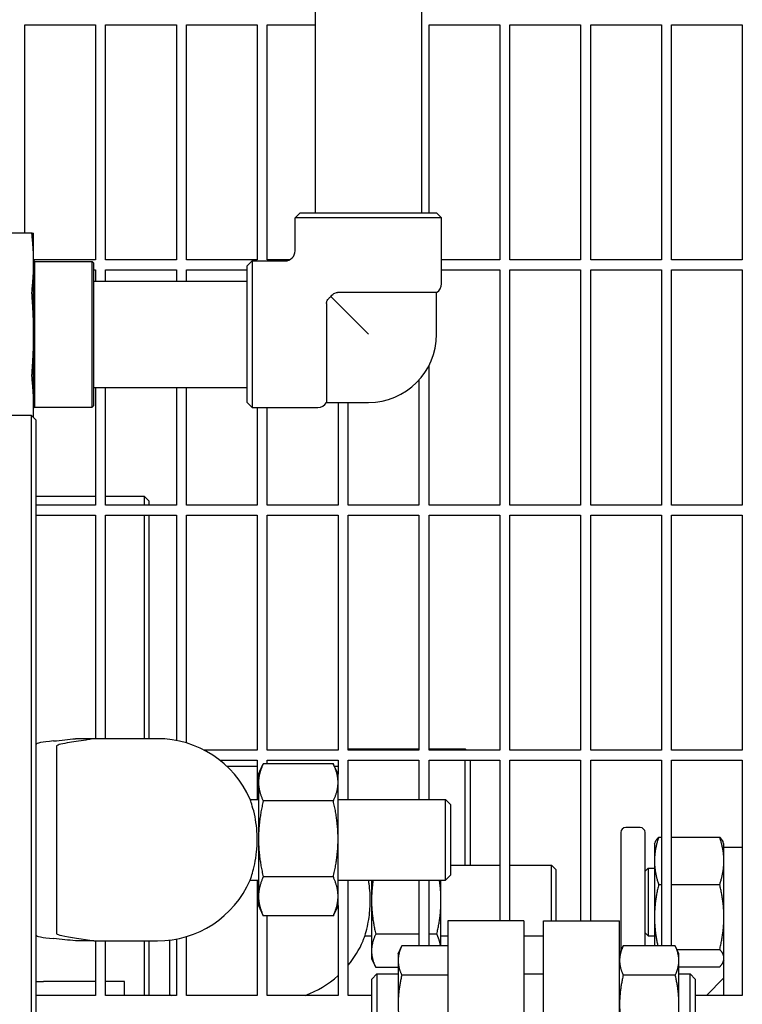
# Model space of a CAD drawing. Header units: inches. Extents: x 18 to 846, y -44 to 561.
# Tile 627 of 642: x 546 to 555, y 467 to 479. Entities that reach past the tile are written whole.
import ezdxf

# ---------------------------------------------------------------- set-up
doc = ezdxf.new("R2010")
doc.units = ezdxf.units.IN
doc.header["$LTSCALE"] = 24
doc.header["$MEASUREMENT"] = 0
doc.layers.add('Visible (ANSI)', color=7, linetype='Continuous', lineweight=30)

msp = doc.modelspace()

# ---------------------------------------------------------------- linework, layer by layer
at = {"layer": 'Visible (ANSI)'}
for p, q in [((549.66347, 487.4813), (549.66347, 476.5563)), ((550.97847, 487.4813), (550.97847, 476.5563)), ((546.07093, 476.3063), (546.07093, 478.88255)), ((546.07093, 478.88255), (546.94593, 478.88255)), ((546.94593, 478.88255), (546.94593, 475.9763)), ((547.07093, 475.9763), (547.07093, 478.88255)), ((547.07093, 478.88255), (547.94593, 478.88255)), ((547.94593, 478.88255), (547.94593, 475.9763)), ((548.07093, 475.9763), (548.07093, 478.88255)), ((548.07093, 478.88255), (548.94593, 478.88255)), ((548.94593, 478.88255), (548.94593, 475.9763)), ((549.07093, 475.9763), (549.07093, 478.88255)), ((549.07093, 478.88255), (549.66347, 478.88255)), ((551.07093, 476.5563), (551.07093, 478.88255)), ((551.07093, 478.88255), (551.94593, 478.88255)), ((551.94593, 478.88255), (551.94593, 475.9763)), ((552.07093, 475.9763), (552.07093, 478.88255)), ((552.07093, 478.88255), (552.94593, 478.88255)), ((552.94593, 478.88255), (552.94593, 475.9763)), ((553.07093, 475.9763), (553.07093, 478.88255)), ((553.07093, 478.88255), (553.94593, 478.88255)), ((553.94593, 478.88255), (553.94593, 475.9763)), ((554.07093, 475.9763), (554.07093, 478.88255)), ((554.07093, 478.88255), (554.94593, 478.88255)), ((554.94593, 478.88255), (554.94593, 475.9763)), ((549.47722, 476.5563), (549.41472, 476.4938)), ((549.47722, 476.5563), (551.16472, 476.5563)), ((551.16472, 476.5563), (551.22722, 476.4938)), ((551.22722, 476.4938), (549.41472, 476.4938)), ((549.41472, 476.08755), (549.41472, 476.4938)), ((551.22722, 475.6813), (551.22722, 476.4938)), ((546.16234, 476.3063), (545.2246, 476.3063)), ((546.18097, 475.94019), (546.18097, 476.3063)), ((546.94593, 475.9763), (546.18097, 475.9763)), ((546.19597, 475.9563), (546.18097, 475.9713)), ((546.19597, 474.1563), (546.19597, 475.9563)), ((546.19597, 475.9563), (546.90534, 475.9563)), ((546.90534, 474.1563), (546.90534, 475.9563)), ((546.92097, 475.94068), (546.90534, 475.9563)), ((547.94593, 475.9763), (547.07093, 475.9763)), ((548.94593, 475.9763), (548.07093, 475.9763)), ((548.82097, 475.90005), (548.88347, 475.96255)), ((548.88347, 475.96255), (548.88347, 474.15005)), ((548.88347, 475.96255), (549.28972, 475.96255)), ((549.34671, 475.9763), (549.07093, 475.9763)), ((551.94593, 475.9763), (551.22722, 475.9763)), ((552.94593, 475.9763), (552.07093, 475.9763)), ((553.94593, 475.9763), (553.07093, 475.9763)), ((554.94593, 475.9763), (554.07093, 475.9763)), ((546.18097, 475.0563), (546.18097, 475.94019)), ((546.92097, 475.94068), (546.92097, 474.17193)), ((546.92097, 475.8513), (546.94593, 475.8513)), ((546.94593, 475.8513), (546.94593, 475.7138)), ((547.07093, 475.7138), (547.07093, 475.8513)), ((547.07093, 475.8513), (547.94593, 475.8513)), ((547.94593, 475.8513), (547.94593, 475.7138)), ((548.07093, 475.7138), (548.07093, 475.8513)), ((548.07093, 475.8513), (548.82097, 475.8513)), ((548.82097, 474.21255), (548.82097, 475.90005)), ((551.22722, 475.8513), (551.94593, 475.8513)), ((551.94593, 475.8513), (551.94593, 472.94505)), ((552.07093, 472.94505), (552.07093, 475.8513)), ((552.07093, 475.8513), (552.94593, 475.8513)), ((552.94593, 475.8513), (552.94593, 472.94505)), ((553.07093, 472.94505), (553.07093, 475.8513)), ((553.07093, 475.8513), (553.94593, 475.8513)), ((553.94593, 475.8513), (553.94593, 472.94505)), ((554.07093, 472.94505), (554.07093, 475.8513)), ((554.07093, 475.8513), (554.94593, 475.8513)), ((554.94593, 475.8513), (554.94593, 472.94505)), ((546.92097, 475.7138), (548.82097, 475.7138)), ((549.85608, 475.52119), (550.32097, 475.0563)), ((551.16472, 475.57305), (549.94064, 475.57305)), ((551.16472, 475.0563), (551.16472, 475.57305)), ((549.80422, 475.43662), (549.80422, 474.21255)), ((546.18097, 474.17242), (546.18097, 475.0563)), ((551.07093, 472.94505), (551.07093, 474.66969)), ((550.94593, 474.48944), (550.94593, 472.94505)), ((546.92097, 474.3988), (548.82097, 474.3988)), ((546.94593, 474.3988), (546.94593, 472.94505)), ((547.07093, 472.94505), (547.07093, 474.3988)), ((547.94593, 474.3988), (547.94593, 472.94505)), ((548.07093, 472.94505), (548.07093, 474.3988)), ((546.18097, 474.02511), (546.18097, 474.17242)), ((546.19597, 474.1563), (546.18097, 474.1413)), ((546.19597, 474.1563), (546.90534, 474.1563)), ((546.92097, 474.17193), (546.90534, 474.1563)), ((548.82097, 474.21255), (548.88347, 474.15005)), ((548.88347, 474.15005), (549.69597, 474.15005)), ((548.94593, 474.15005), (548.94593, 472.94505)), ((549.07093, 472.94505), (549.07093, 474.15005)), ((549.80422, 474.21255), (550.32097, 474.21255)), ((549.94593, 474.21255), (549.94593, 472.94505)), ((550.07093, 472.94505), (550.07093, 474.21255)), ((543.20812, 474.0563), (546.14978, 474.0563)), ((546.14978, 474.0563), (546.21228, 473.9938)), ((546.14978, 474.05621), (546.14978, 454.0563)), ((546.21228, 454.1188), (546.21228, 473.99372)), ((546.21228, 473.0563), (546.94593, 473.0563)), ((547.07093, 473.0563), (547.5477, 473.0563)), ((547.5477, 473.0563), (547.5477, 472.94499)), ((547.5477, 473.0563), (547.6102, 472.9938)), ((546.94593, 472.94505), (546.21228, 472.94505)), ((547.94593, 472.94505), (547.07093, 472.94505)), ((547.6102, 472.94497), (547.6102, 472.9938)), ((548.94593, 472.94505), (548.07093, 472.94505)), ((549.94593, 472.94505), (549.07093, 472.94505)), ((550.94593, 472.94505), (550.07093, 472.94505)), ((551.94593, 472.94505), (551.07093, 472.94505)), ((552.94593, 472.94505), (552.07093, 472.94505)), ((553.94593, 472.94505), (553.07093, 472.94505)), ((554.94593, 472.94505), (554.07093, 472.94505)), ((546.21228, 472.82005), (546.94593, 472.82005)), ((546.94593, 472.82005), (546.94593, 470.0563)), ((547.07093, 470.0563), (547.07093, 472.82005)), ((547.07093, 472.82005), (547.94593, 472.82005)), ((547.5477, 472.82005), (547.5477, 470.05628)), ((547.6102, 470.05628), (547.6102, 472.82004)), ((547.94593, 472.82005), (547.94593, 470.03427)), ((548.07093, 470.00374), (548.07093, 472.82005)), ((548.07093, 472.82005), (548.94593, 472.82005)), ((548.94593, 472.82005), (548.94593, 469.9138)), ((549.07093, 469.9138), (549.07093, 472.82005)), ((549.07093, 472.82005), (549.94593, 472.82005)), ((549.94593, 472.82005), (549.94593, 469.9138)), ((550.07093, 469.9138), (550.07093, 472.82005)), ((550.07093, 472.82005), (550.94593, 472.82005)), ((550.94593, 472.82005), (550.94593, 469.9138)), ((551.07093, 469.9138), (551.07093, 472.82005)), ((551.07093, 472.82005), (551.94593, 472.82005)), ((551.94593, 472.82005), (551.94593, 469.9138)), ((552.07093, 469.9138), (552.07093, 472.82005)), ((552.07093, 472.82005), (552.94593, 472.82005)), ((552.94593, 472.82005), (552.94593, 469.9138)), ((553.07093, 469.9138), (553.07093, 472.82005)), ((553.07093, 472.82005), (553.94593, 472.82005)), ((553.94593, 472.82005), (553.94593, 469.9138)), ((554.07093, 469.9138), (554.07093, 472.82005)), ((554.07093, 472.82005), (554.94593, 472.82005)), ((554.94593, 472.82005), (554.94593, 469.9138)), ((546.92534, 470.0563), (546.69902, 470.0563)), ((547.46228, 470.0563), (546.92534, 470.0563)), ((547.71228, 470.0563), (547.46228, 470.0563)), ((546.46228, 469.95925), (546.46228, 469.61929)), ((548.94593, 469.9138), (548.29188, 469.9138)), ((549.94593, 469.9138), (549.07093, 469.9138)), ((550.07093, 469.9313), (550.94593, 469.9313)), ((550.94593, 469.9138), (550.07093, 469.9138)), ((551.07093, 469.9313), (551.51716, 469.9313)), ((551.94593, 469.9138), (551.07093, 469.9138)), ((551.51716, 469.9138), (551.51716, 469.9313)), ((551.53466, 469.9138), (551.51716, 469.9313)), ((552.94593, 469.9138), (552.07093, 469.9138)), ((553.94593, 469.9138), (553.07093, 469.9138)), ((554.94593, 469.9138), (554.07093, 469.9138)), ((548.48506, 469.7888), (548.94593, 469.7888)), ((548.94593, 469.7888), (548.94593, 469.3063)), ((549.88766, 469.74442), (549.02089, 469.74442)), ((549.07093, 469.74442), (549.07093, 469.7888)), ((549.07093, 469.7888), (549.94593, 469.7888)), ((549.94593, 469.7888), (549.94593, 469.61955)), ((550.07093, 469.3063), (550.07093, 469.7888)), ((550.07093, 469.7888), (550.94593, 469.7888)), ((550.94593, 469.7888), (550.94593, 469.3063)), ((551.07093, 469.3063), (551.07093, 469.7888)), ((551.07093, 469.7888), (551.94593, 469.7888)), ((551.51716, 468.4938), (551.51716, 469.7888)), ((551.57966, 469.7888), (551.57966, 468.4938)), ((551.94593, 469.7888), (551.94593, 467.8063)), ((552.07093, 467.8063), (552.07093, 469.7888)), ((552.07093, 469.7888), (552.94593, 469.7888)), ((552.94593, 469.7888), (552.94593, 467.8063)), ((553.07093, 467.8063), (553.07093, 469.7888)), ((553.07093, 469.7888), (553.94593, 469.7888)), ((553.94593, 469.7888), (553.94593, 467.4942)), ((554.07093, 467.4942), (554.07093, 469.7888)), ((554.07093, 469.7888), (554.94593, 469.7888)), ((554.94593, 469.7888), (554.94593, 466.88255)), ((546.46228, 469.61929), (546.46228, 467.99331)), ((548.94593, 469.7138), (548.57189, 469.7138)), ((548.96228, 469.6188), (549.01765, 469.73756)), ((548.96228, 469.6188), (548.96228, 469.51519)), ((549.94628, 469.6188), (549.8909, 469.73756)), ((549.94593, 469.71253), (549.90204, 469.71367)), ((549.94628, 469.51519), (549.94628, 469.6188)), ((548.96228, 469.51519), (548.96228, 468.81691)), ((549.94628, 468.81691), (549.94628, 469.51519)), ((548.85792, 469.3063), (548.96228, 469.3063)), ((549.88766, 469.28597), (549.02089, 469.28597)), ((549.94628, 469.3063), (551.27478, 469.3063)), ((551.27478, 468.3063), (551.27478, 469.3063)), ((551.33728, 469.2438), (551.27478, 469.3063)), ((551.33728, 469.2438), (551.33728, 468.3688)), ((553.44343, 468.89505), (553.44343, 467.43075)), ((553.68093, 468.95755), (553.50593, 468.95755)), ((553.74343, 467.49421), (553.74343, 468.89505)), ((548.96228, 468.81691), (548.96228, 468.10802)), ((549.94628, 468.10802), (549.94628, 468.81691)), ((553.85943, 468.75631), (553.87126, 468.78168)), ((553.9113, 468.83925), (553.94593, 468.83925)), ((554.07093, 468.83925), (554.66656, 468.83925)), ((554.71843, 468.75631), (554.7066, 468.78168)), ((553.85943, 468.75631), (553.85943, 468.54572)), ((554.71843, 468.65524), (554.71843, 468.75631)), ((554.94593, 468.71204), (554.71843, 468.71204)), ((554.71843, 468.41915), (554.71843, 468.65524)), ((553.85943, 468.54572), (553.85943, 467.85122)), ((551.33728, 468.4938), (551.94593, 468.4938)), ((552.07093, 468.4938), (552.58589, 468.4938)), ((552.58589, 467.8063), (552.58589, 468.4938)), ((552.64145, 468.43825), (552.58589, 468.4938)), ((552.64145, 468.43825), (552.64145, 467.8063)), ((553.74343, 468.41981), (553.78093, 468.45731)), ((553.78093, 468.45731), (553.78093, 467.61731)), ((553.78093, 468.45731), (553.85943, 468.45731)), ((554.71843, 466.88255), (554.71843, 468.41915)), ((548.85792, 468.3063), (548.96228, 468.3063)), ((548.94593, 468.3063), (548.94593, 466.88255)), ((549.88766, 468.34785), (549.02089, 468.34785)), ((549.94628, 468.3063), (551.27478, 468.3063)), ((550.07093, 466.88255), (550.07093, 468.3063)), ((550.3602, 468.3063), (550.3602, 468.0563)), ((550.94593, 468.3063), (550.94593, 467.4942)), ((551.07093, 467.4942), (551.07093, 468.3063)), ((551.2192, 468.0563), (551.2192, 468.3063)), ((551.33728, 468.3688), (551.27478, 468.3063)), ((553.9113, 468.25219), (553.94593, 468.25219)), ((554.07093, 468.25219), (554.66656, 468.25219)), ((548.96228, 468.10802), (548.96228, 467.9938)), ((549.94628, 467.9938), (549.94628, 468.10802)), ((550.3602, 468.0563), (550.3602, 467.43363)), ((551.2192, 467.4942), (551.2192, 468.0563)), ((546.46228, 467.99331), (546.46228, 467.65335)), ((548.96228, 467.9938), (549.01765, 467.87505)), ((549.94628, 467.9938), (549.8909, 467.87505)), ((549.94593, 467.99306), (549.94593, 466.88255)), ((549.88766, 467.86819), (549.02089, 467.86819)), ((549.07093, 466.88255), (549.07093, 467.86819)), ((551.30343, 467.8063), (551.30343, 460.3063)), ((552.24343, 467.8063), (551.30343, 467.8063)), ((552.24343, 467.8063), (552.24343, 460.3063)), ((552.48793, 460.3063), (552.48793, 467.8063)), ((552.48793, 467.8063), (553.42793, 467.8063)), ((553.42793, 460.3063), (553.42793, 467.8063)), ((553.85943, 467.85122), (553.85943, 467.4942)), ((546.92534, 467.5563), (546.69902, 467.5563)), ((546.92534, 467.5563), (547.46228, 467.5563)), ((546.94593, 467.5563), (546.94593, 466.88255)), ((547.07093, 466.88255), (547.07093, 467.5563)), ((547.46228, 467.5563), (547.71228, 467.5563)), ((547.5477, 467.55627), (547.5477, 466.88255)), ((547.6102, 467.39833), (547.6102, 467.5563)), ((547.8602, 467.56509), (547.8602, 467.24331)), ((547.94593, 467.57833), (547.94593, 466.88255)), ((548.07093, 466.88255), (548.07093, 467.60886)), ((550.27737, 467.6188), (550.3602, 467.6188)), ((550.94593, 467.64119), (550.41207, 467.64119)), ((551.16733, 467.64119), (551.07093, 467.64119)), ((551.2192, 467.6188), (551.30343, 467.6188)), ((552.24343, 467.6188), (552.48793, 467.6188)), ((553.74343, 467.65481), (553.78093, 467.61731)), ((553.78093, 467.61731), (553.85943, 467.61731)), ((550.3602, 467.43363), (550.3602, 467.3373)), ((550.68893, 467.39751), (550.73402, 467.4942)), ((551.30343, 467.4942), (550.73402, 467.4942)), ((553.42793, 467.39751), (553.47302, 467.4942)), ((554.11684, 467.4942), (553.47302, 467.4942)), ((554.16193, 467.39751), (554.11684, 467.4942)), ((554.13733, 467.45025), (554.66656, 467.45025)), ((547.6102, 466.88255), (547.6102, 467.3983)), ((550.3602, 467.3373), (550.41207, 467.22607)), ((550.68893, 467.39751), (550.68893, 467.31377)), ((550.68893, 467.31377), (550.68893, 466.77251)), ((554.16193, 467.31377), (554.16193, 467.39751)), ((554.16193, 466.77251), (554.16193, 467.31377)), ((554.71843, 467.31831), (554.7066, 467.29295)), ((547.8602, 467.24331), (547.8602, 466.90335)), ((550.68893, 467.22607), (550.41207, 467.22607)), ((554.16193, 467.23537), (554.66656, 467.23537)), ((550.36293, 467.08501), (550.42543, 467.14751)), ((550.36293, 466.46001), (550.36293, 467.08501)), ((550.42543, 467.14751), (550.42543, 466.39751)), ((550.42543, 467.14751), (550.68893, 467.14751)), ((551.30343, 467.13335), (550.73402, 467.13335)), ((552.24343, 467.14751), (552.48793, 467.14751)), ((554.11684, 467.13335), (553.47302, 467.13335)), ((554.16193, 467.14751), (554.30043, 467.14751)), ((554.30043, 466.39751), (554.30043, 467.14751)), ((554.36293, 467.08501), (554.30043, 467.14751)), ((554.36293, 467.08501), (554.36293, 466.46001)), ((554.50214, 466.88255), (554.71843, 467.09884)), ((546.21228, 467.0563), (546.30343, 467.0563)), ((546.94593, 467.0563), (546.30343, 467.0563)), ((547.30343, 467.0563), (547.07093, 467.0563)), ((547.30343, 466.88255), (547.30343, 467.0563)), ((546.94593, 466.88255), (546.21228, 466.88255)), ((547.94593, 466.88255), (547.07093, 466.88255)), ((548.94593, 466.88255), (548.07093, 466.88255)), ((549.94593, 466.88255), (549.07093, 466.88255)), ((550.36293, 466.88255), (550.07093, 466.88255)), ((554.94593, 466.88255), (554.36293, 466.88255)), ((554.16193, 466.23124), (554.16193, 466.77251))]:
    msp.add_line(p, q, dxfattribs=at)
for centre, radius, start, end in [((549.28972, 476.08755), 0.125, 270, 0), ((551.10222, 475.6813), 0.125, 300, 0), ((550.32097, 475.0563), 0.84375, 270, 0), ((549.69597, 474.27505), 0.125, 270, 330), ((547.71228, 468.8063), 1.25, 23.578178, 90), ((553.50593, 468.89505), 0.0625, 90, 180), ((553.68093, 468.89505), 0.0625, 0, 90), ((547.71228, 468.8063), 1.25, 270, 336.421822), ((549.1102, 468.0563), 1.25, 320.226796, 336.421822), ((549.1102, 468.0563), 1.25, 290.115708, 311.957779)]:
    msp.add_arc(centre, radius, start, end, dxfattribs=at)
for centre, major_axis, start_param, end_param in [((548.21228, 469.9851), (2, 0), 2.67410629, 3.14159265), ((537.81228, 470.23621), (-9.65, 0), 2.67410629, 2.74119564), ((548.21228, 467.6275), (-2, 0), 0, 0.46748636), ((537.81228, 467.3764), (9.65, 0), 0.40039701, 0.46748636)]:
    msp.add_ellipse(centre, major_axis=major_axis, ratio=0.04782887, start_param=start_param, end_param=end_param, dxfattribs=at)
for points, knots in [([(546.16234, 476.26969), (546.16105, 476.28144), (546.16042, 476.29074), (546.16042, 476.30283), (546.16105, 476.3063), (546.16234, 476.3063)], [1.299728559, 1.299728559, 1.299728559, 1.299728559, 1.420078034, 1.420078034, 1.540427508, 1.540427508, 1.540427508, 1.540427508]), ([(546.16234, 475.52229), (546.16105, 475.53891), (546.16042, 475.55554), (546.16042, 475.58472), (546.16105, 475.59893), (546.16234, 475.61068)], [1.299728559, 1.299728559, 1.299728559, 1.299728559, 1.420078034, 1.420078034, 1.540427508, 1.540427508, 1.540427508, 1.540427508]), ([(549.80422, 475.43662), (549.80422, 475.44291), (549.80494, 475.44913), (549.80784, 475.46118), (549.80997, 475.46691), (549.81708, 475.48108), (549.8228, 475.48882), (549.8367, 475.50432), (549.84628, 475.51329), (549.85608, 475.52119)], [-0.452725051, -0.452725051, -0.452725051, -0.452725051, -0.39374992, -0.39374992, -0.335755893, -0.335755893, -0.245387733, -0.245387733, -0.144725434, -0.144725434, -0.144725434, -0.144725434]), ([(549.85608, 475.52119), (549.85794, 475.52349), (549.85982, 475.52574), (549.86688, 475.5339), (549.87432, 475.54196), (549.89001, 475.55569), (549.89794, 475.56131), (549.91986, 475.57163), (549.93155, 475.57305), (549.94064, 475.57305)], [-0.208322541, -0.208322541, -0.208322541, -0.208322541, -0.187392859, -0.187392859, -0.13036023, -0.13036023, -0.07767244, -0.07767244, 0, 0, 0, 0]), ([(546.16234, 474.50192), (546.16105, 474.51368), (546.16042, 474.52788), (546.16042, 474.55707), (546.16105, 474.57369), (546.16234, 474.59031)], [1.299728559, 1.299728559, 1.299728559, 1.299728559, 1.420078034, 1.420078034, 1.540427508, 1.540427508, 1.540427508, 1.540427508]), ([(546.92534, 470.0563), (546.90369, 470.05242), (546.88067, 470.04856), (546.77915, 470.03216), (546.69463, 470.02004), (546.54171, 469.99459), (546.47586, 469.98104), (546.46414, 469.96776)], [17.24883005, 17.24883005, 17.24883005, 17.24883005, 17.85490991, 17.85490991, 19.83059007, 19.83059007, 22.11128903, 22.11128903, 22.11128903, 22.11128903]), ([(548.85792, 468.3063), (548.85792, 468.3063), (548.86051, 468.3131), (548.87039, 468.34102), (548.87802, 468.36327), (548.896, 468.42355), (548.90639, 468.46251), (548.92536, 468.55356), (548.93374, 468.60549), (548.9419, 468.68818), (548.94388, 468.71596), (548.9459, 468.76422), (548.94634, 468.78444), (548.94638, 468.82454), (548.946, 468.84435), (548.94417, 468.89132), (548.94237, 468.91823), (548.93503, 468.99643), (548.92761, 469.0453), (548.90849, 469.14256), (548.89636, 469.18813), (548.87502, 469.25907), (548.86606, 469.28403), (548.85912, 469.30311), (548.85795, 469.30631), (548.85795, 469.30631)], [-8.06285876, -8.06285876, -8.06285876, -8.06285876, -7.69970356, -7.69970356, -7.3009728, -7.3009728, -6.86791992, -6.86791992, -6.42313067, -6.42313067, -6.20646758, -6.20646758, -6.05214122, -6.05214122, -5.9009195, -5.9009195, -5.6915643, -5.6915643, -5.27828854, -5.27828854, -4.78026163, -4.78026163, -4.28262045, -4.28262045, -4.03199162, -4.03199162, -4.03199162, -4.03199162]), ([(550.25587, 467.55629), (550.25587, 467.55629), (550.25674, 467.55868), (550.26223, 467.57371), (550.26985, 467.59467), (550.28835, 467.65389), (550.29887, 467.69091), (550.31655, 467.7693), (550.3239, 467.80808), (550.33473, 467.8847), (550.33862, 467.92139), (550.34257, 467.98151), (550.34354, 468.0041), (550.34438, 468.04618), (550.34438, 468.06558), (550.34357, 468.10757), (550.34262, 468.13006), (550.33875, 468.1897), (550.33494, 468.22605), (550.32791, 468.2763), (550.32552, 468.29154), (550.32297, 468.3063)], [-4.03199162, -4.03199162, -4.03199162, -4.03199162, -3.81544401, -3.81544401, -3.35217215, -3.35217215, -2.91184865, -2.91184865, -2.55968512, -2.55968512, -2.26519631, -2.26519631, -2.09159244, -2.09159244, -1.94379012, -1.94379012, -1.77097383, -1.77097383, -1.47957888, -1.47957888, -1.3478, -1.3478, -1.3478, -1.3478]), ([(546.46414, 467.64485), (546.47081, 467.63728), (546.49496, 467.62972), (546.62125, 467.60145), (546.79614, 467.57944), (546.92534, 467.5563)], [0.22095062, 0.22095062, 0.22095062, 0.22095062, 1.4278888, 1.4278888, 4.83429221, 4.83429221, 4.83429221, 4.83429221])]:
    msp.add_open_spline(points, degree=3, knots=knots, dxfattribs=at)
for points, weights in [([(546.16234, 476.3063), (546.18097, 476.3063), (546.18097, 476.3063)], [1.07707509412, 1.05512060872, 1]), ([(546.18097, 475.94019), (546.18097, 476.09958), (546.16234, 476.26969)], [1, 1.05512060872, 1.07707509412]), ([(546.16234, 475.61068), (546.18097, 475.78079), (546.18097, 475.94019)], [1.07707509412, 1.05512060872, 1]), ([(546.18097, 475.0563), (546.18097, 475.28172), (546.16234, 475.52229)], [1, 1.05512060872, 1.07707509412]), ([(546.16234, 474.59031), (546.18097, 474.83088), (546.18097, 475.0563)], [1.07707509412, 1.05512060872, 1]), ([(546.18097, 474.17242), (546.18097, 474.33181), (546.16234, 474.50192)], [1, 1.05512060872, 1.07707509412]), ([(546.17733, 474.02875), (546.18097, 474.10105), (546.18097, 474.17242)], [1.04163883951, 1.02395022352, 1]), ([(549.02089, 469.74442), (548.96228, 469.62158), (548.96228, 469.51519)], [1, 1.0379548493, 1]), ([(549.94628, 469.51519), (549.94628, 469.62158), (549.88766, 469.74442)], [1, 1.0379548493, 1]), ([(548.96228, 469.51519), (548.96228, 469.40881), (549.02089, 469.28597)], [1, 1.0379548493, 1]), ([(549.88766, 469.28597), (549.94628, 469.40881), (549.94628, 469.51519)], [1, 1.0379548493, 1]), ([(549.02089, 469.28597), (548.96228, 469.0346), (548.96228, 468.81691)], [1, 1.0379548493, 1]), ([(549.94628, 468.81691), (549.94628, 469.0346), (549.88766, 469.28597)], [1, 1.0379548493, 1]), ([(548.96228, 468.81691), (548.96228, 468.59922), (549.02089, 468.34785)], [1, 1.0379548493, 1]), ([(549.88766, 468.34785), (549.94628, 468.59922), (549.94628, 468.81691)], [1, 1.0379548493, 1]), ([(553.9113, 468.83925), (553.85943, 468.68195), (553.85943, 468.54572)], [1, 1.0379548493, 1]), ([(553.87126, 468.78168), (553.88395, 468.8089), (553.9113, 468.83925)], [1.01895290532, 1.01965956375, 1]), ([(554.71843, 468.54572), (554.71843, 468.68195), (554.66656, 468.83925)], [1, 1.0379548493, 1]), ([(554.66656, 468.83925), (554.69391, 468.8089), (554.7066, 468.78168)], [1, 1.01965956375, 1.01895290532]), ([(553.85943, 468.54572), (553.85943, 468.4095), (553.9113, 468.25219)], [1, 1.0379548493, 1]), ([(554.66656, 468.25219), (554.71843, 468.4095), (554.71843, 468.54572)], [1, 1.0379548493, 1]), ([(549.02089, 468.34785), (548.96228, 468.21933), (548.96228, 468.10802)], [1, 1.0379548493, 1]), ([(549.94628, 468.10802), (549.94628, 468.21933), (549.88766, 468.34785)], [1, 1.0379548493, 1]), ([(550.37989, 468.3063), (550.3602, 468.17774), (550.3602, 468.0563)], [1.01785503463, 1.02359262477, 1]), ([(551.2192, 468.0563), (551.2192, 468.17774), (551.19951, 468.3063)], [1, 1.02359262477, 1.01785503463]), ([(553.9113, 468.25219), (553.85943, 468.03731), (553.85943, 467.85122)], [1, 1.0379548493, 1]), ([(554.71843, 467.85122), (554.71843, 468.03731), (554.66656, 468.25219)], [1, 1.0379548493, 1]), ([(548.96228, 468.10802), (548.96228, 467.99671), (549.02089, 467.86819)], [1, 1.0379548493, 1]), ([(549.88766, 467.86819), (549.94628, 467.99671), (549.94628, 468.10802)], [1, 1.0379548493, 1]), ([(550.3602, 468.0563), (550.3602, 467.86365), (550.41207, 467.64119)], [1, 1.0379548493, 1]), ([(551.16733, 467.64119), (551.2192, 467.86365), (551.2192, 468.0563)], [1, 1.0379548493, 1]), ([(549.02089, 467.86819), (549.01925, 467.87163), (549.01765, 467.87505)], [1, 1.00102576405, 1.00199608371]), ([(549.8909, 467.87505), (549.88931, 467.87163), (549.88766, 467.86819)], [1.00199608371, 1.00102576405, 1]), ([(553.85943, 467.85122), (553.85943, 467.68316), (553.90114, 467.4942)], [1, 1.03415169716, 1.00684413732]), ([(554.66656, 467.45025), (554.71843, 467.66513), (554.71843, 467.85122)], [1, 1.0379548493, 1]), ([(550.41207, 467.64119), (550.3602, 467.52996), (550.3602, 467.43363)], [1, 1.0379548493, 1]), ([(551.21448, 467.4942), (551.20383, 467.56293), (551.16733, 467.64119)], [1.0160681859, 1.02640775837, 1]), ([(550.3602, 467.43363), (550.3602, 467.3373), (550.41207, 467.22607)], [1, 1.0379548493, 1]), ([(550.73402, 467.4942), (550.68893, 467.39751), (550.68893, 467.31377)], [1, 1.0379548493, 1]), ([(553.47302, 467.4942), (553.42793, 467.39751), (553.42793, 467.31377)], [1, 1.0379548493, 1]), ([(554.16193, 467.31377), (554.16193, 467.39751), (554.11684, 467.4942)], [1, 1.0379548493, 1]), ([(554.71843, 467.34281), (554.71843, 467.39268), (554.66656, 467.45025)], [1, 1.0379548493, 1]), ([(550.68893, 467.31377), (550.68893, 467.23004), (550.73402, 467.13335)], [1, 1.0379548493, 1]), ([(553.42793, 467.31377), (553.42793, 467.23004), (553.47302, 467.13335)], [1, 1.0379548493, 1]), ([(554.11684, 467.13335), (554.16193, 467.23004), (554.16193, 467.31377)], [1, 1.0379548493, 1]), ([(554.66656, 467.23537), (554.71843, 467.29295), (554.71843, 467.34281)], [1, 1.0379548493, 1]), ([(550.73402, 467.13335), (550.68893, 466.93998), (550.68893, 466.77251)], [1, 1.0379548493, 1]), ([(553.47302, 467.13335), (553.42793, 466.93998), (553.42793, 466.77251)], [1, 1.0379548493, 1]), ([(554.16193, 466.77251), (554.16193, 466.93998), (554.11684, 467.13335)], [1, 1.0379548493, 1]), ([(550.68893, 466.77251), (550.68893, 466.60504), (550.73402, 466.41166)], [1, 1.0379548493, 1]), ([(553.42793, 466.77251), (553.42793, 466.60504), (553.47302, 466.41166)], [1, 1.0379548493, 1]), ([(554.11684, 466.41166), (554.16193, 466.60504), (554.16193, 466.77251)], [1, 1.0379548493, 1])]:
    msp.add_rational_spline(points, weights, degree=2, dxfattribs=at)
for points in [[(546.46414, 469.96776), (546.46286, 469.96631), (546.46228, 469.96348), (546.46228, 469.95925)], [(546.46228, 467.65335), (546.46228, 467.64914), (546.46285, 467.6463), (546.46414, 467.64485)], [(547.8602, 466.90335), (547.8602, 466.89914), (547.86078, 466.8963), (547.86206, 466.89485)], [(547.86206, 466.89485), (547.86569, 466.89074), (547.87446, 466.88663), (547.88702, 466.88255)]]:
    msp.add_open_spline(points, degree=3, dxfattribs=at)

doc.saveas('drawing.dxf')
